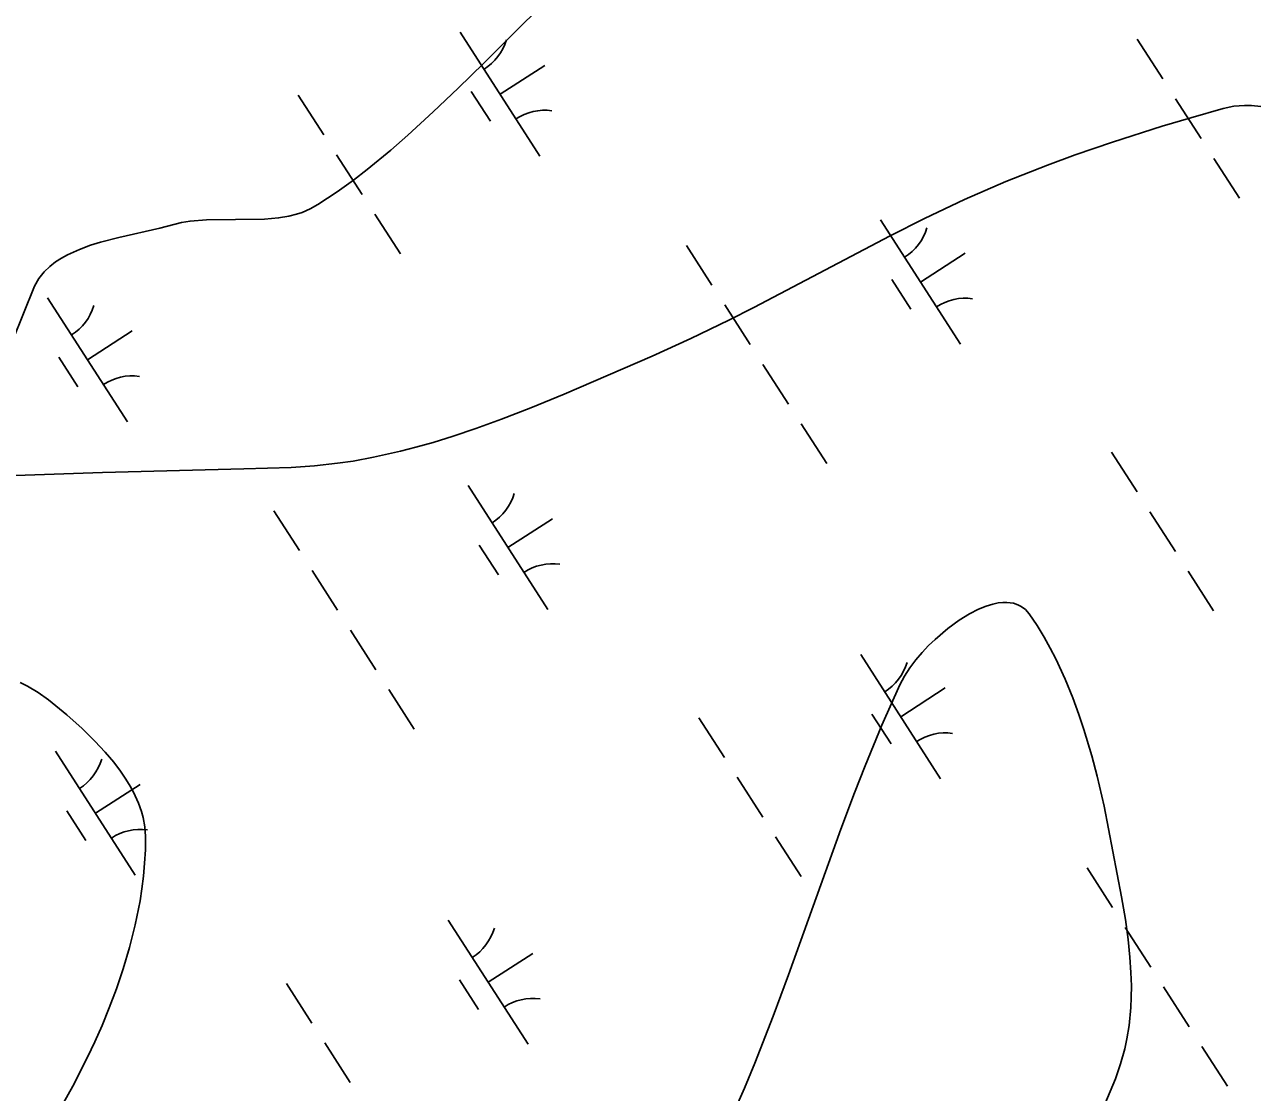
# Model space of a CAD drawing. Extents: x 3937982 to 3958556, y 219448 to 241894.
# Drawn here: x 3944787.8 to 3945205.3, y 232471.7 to 232833.6 of the extents above; entities that cross this region are included whole.
import ezdxf

# ---------------------------------------------------------------- set-up
doc = ezdxf.new("R2010")
doc.units = 0
doc.layers.add('V-SITE-VEGE', color=7, linetype='Continuous')
doc.layers.add('V-WETL-SWMP', color=7, linetype='Continuous')

msp = doc.modelspace()

# ---------------------------------------------------------------- linework, layer by layer
at = {"layer": 'V-SITE-VEGE'}
for points in [[(3945206.898, 232805.778), (3945203.681, 232806.112), (3945201.272, 232806.157), (3945197.67, 232805.868), (3945194.082, 232805.113), (3945183.068, 232801.965), (3945173.428, 232799.091), (3945156.567, 232793.74), (3945143.951, 232789.404), (3945134.514, 232785.941), (3945120.415, 232780.365), (3945113.397, 232777.389), (3945106.403, 232774.276), (3945092.802, 232767.835), (3945081.147, 232761.988), (3945034.948, 232737.707), (3945026.47, 232733.392), (3945013.598, 232727.121), (3945000.458, 232721.169), (3944970.647, 232708.283), (3944959.373, 232703.646), (3944949.452, 232699.792), (3944940.728, 232696.628), (3944933.052, 232694.052), (3944926.306, 232691.969), (3944920.377, 232690.291), (3944915.167, 232688.95), (3944905.998, 232686.902), (3944899.078, 232685.64), (3944893.862, 232684.862), (3944885.993, 232683.986), (3944878.071, 232683.48), (3944862.089, 232682.964), (3944814.139, 232681.766), (3944764.829, 232680.078), (3944791.056, 232744.916), (3944792.619, 232747.537), (3944794.386, 232749.731), (3944796.291, 232751.57), (3944798.267, 232753.118), (3944800.274, 232754.431), (3944802.279, 232755.549), (3944806.307, 232757.384), (3944810.07, 232758.752), (3944813.498, 232759.801), (3944819.685, 232761.396), (3944833.568, 232764.558), (3944840.921, 232766.454), (3944843.825, 232766.944), (3944849.375, 232767.429), (3944869.079, 232767.608), (3944873.863, 232768.031), (3944877.361, 232768.636), (3944879.921, 232769.287), (3944881.801, 232769.907), (3944884.551, 232771.077), (3944887.206, 232772.564), (3944893.708, 232776.901), (3944899.213, 232780.877), (3944903.905, 232784.479), (3944911.878, 232791.026), (3944917.7, 232796.107), (3944926.257, 232803.945), (3944934.697, 232811.965), (3944943.423, 232820.505), (3944956.334, 232833.43), (3944969.404, 232846.226)], [(3945027.856, 232464.198), (3945031.772, 232473.115), (3945035.284, 232481.531), (3945041.541, 232497.427), (3945046.755, 232511.438), (3945064.476, 232560.809), (3945069.107, 232573.142), (3945072.709, 232582.364), (3945078.39, 232596.137), (3945084.483, 232609.815), (3945086.05, 232612.754), (3945087.903, 232615.591), (3945089.937, 232618.271), (3945092.069, 232620.772), (3945094.238, 232623.072), (3945096.392, 232625.165), (3945100.681, 232628.843), (3945104.603, 232631.702), (3945108.086, 232633.846), (3945111.117, 232635.393), (3945113.727, 232636.458), (3945115.949, 232637.144), (3945117.833, 232637.537), (3945119.424, 232637.715)], [(3945119.424, 232637.715), (3945120.766, 232637.736), (3945122.979, 232637.445), (3945124.513, 232636.939), (3945125.585, 232636.388), (3945127.047, 232635.278), (3945128.323, 232633.799), (3945130.985, 232629.837), (3945133.344, 232625.974), (3945135.437, 232622.234), (3945137.299, 232618.632), (3945140.541, 232611.652), (3945143.126, 232605.338), (3945145.202, 232599.676), (3945146.886, 232594.638), (3945149.554, 232585.68), (3945151.338, 232578.88), (3945153.699, 232568.632), (3945159.616, 232537.908), (3945160.917, 232530.191), (3945161.859, 232523.429), (3945162.475, 232517.512), (3945162.821, 232512.332), (3945162.95, 232507.802), (3945162.911, 232503.839), (3945162.752, 232500.374)], [(3944786.249, 232610.612), (3944788.75, 232609.367), (3944792.387, 232607.202)], [(3944792.387, 232607.202), (3944795.873, 232604.675), (3944802.005, 232599.61), (3944807.213, 232594.961), (3944811.546, 232590.74), (3944815.1, 232586.943), (3944817.971, 232583.548), (3944820.277, 232580.525), (3944822.112, 232577.848), (3944823.564, 232575.478), (3944824.709, 232573.39), (3944826.402, 232569.697), (3944827.394, 232566.904), (3944827.969, 232564.794), (3944828.545, 232561.616), (3944828.752, 232558.421), (3944828.68, 232553.825)], [(3944828.68, 232553.825), (3944828.434, 232549.338), (3944828.041, 232544.955), (3944827.512, 232540.687), (3944826.867, 232536.521), (3944825.258, 232528.401), (3944823.332, 232520.733), (3944821.182, 232513.51), (3944818.874, 232506.719), (3944816.466, 232500.344), (3944814.004, 232494.367), (3944811.526, 232488.77), (3944809.056, 232483.534), (3944804.071, 232473.76), (3944799.355, 232465.278), (3944794.978, 232457.921), (3944790.974, 232451.55), (3944783.603, 232440.569)], [(3945162.752, 232500.374), (3945162.16, 232494.316), (3945161.429, 232489.776), (3945160.708, 232486.372), (3945159.321, 232481.277), (3945157.55, 232476.189), (3945153.966, 232467.608)]]:
    msp.add_lwpolyline(points, dxfattribs=at)
at = {"layer": 'V-WETL-SWMP'}
for p, q in [((3944935.389, 232831.028), (3944962.451, 232788.985)), ((3945164.947, 232828.592), (3945173.607, 232815.138)), ((3944948.92, 232810.007), (3944964.055, 232819.749)), ((3944939.185, 232810.876), (3944945.68, 232800.786)), ((3944880.523, 232809.631), (3944889.183, 232796.178)), ((3945177.937, 232808.411), (3945186.597, 232794.958)), ((3944893.512, 232789.451), (3944902.172, 232775.997)), ((3945190.927, 232788.231), (3945199.586, 232774.777)), ((3944906.502, 232769.27), (3944915.162, 232755.816)), ((3945077.955, 232767.338), (3945105.017, 232725.295)), ((3945012.09, 232758.743), (3945020.749, 232745.29)), ((3945091.486, 232746.317), (3945106.621, 232756.059)), ((3945081.751, 232747.186), (3945088.245, 232737.096)), ((3944795.521, 232740.999), (3944822.584, 232698.956)), ((3945025.079, 232738.563), (3945033.739, 232725.109)), ((3944809.053, 232719.977), (3944824.188, 232729.72)), ((3944799.317, 232720.847), (3944805.812, 232710.756)), ((3945038.069, 232718.382), (3945046.729, 232704.928)), ((3945051.059, 232698.201), (3945059.719, 232684.747)), ((3945156.218, 232688.643), (3945164.878, 232675.189)), ((3944938.087, 232677.309), (3944965.15, 232635.266)), ((3944872.222, 232668.714), (3944880.882, 232655.26)), ((3945169.208, 232668.462), (3945177.868, 232655.008)), ((3944951.618, 232656.287), (3944966.754, 232666.03)), ((3944941.883, 232657.156), (3944948.378, 232647.066)), ((3944885.212, 232648.533), (3944893.872, 232635.079)), ((3945182.198, 232648.281), (3945190.857, 232634.827)), ((3944898.202, 232628.352), (3944906.862, 232614.899)), ((3945071.217, 232620.01), (3945098.279, 232577.967)), ((3944911.192, 232608.172), (3944919.852, 232594.718)), ((3945084.748, 232598.989), (3945099.883, 232608.731)), ((3945016.35, 232598.613), (3945025.01, 232585.159)), ((3945075.012, 232599.858), (3945081.507, 232589.767)), ((3944798.22, 232587.279), (3944825.282, 232545.236)), ((3945029.34, 232578.432), (3945038, 232564.979)), ((3944811.751, 232566.258), (3944826.887, 232576)), ((3944802.016, 232567.127), (3944808.511, 232557.037)), ((3945042.33, 232558.252), (3945050.99, 232544.798)), ((3945147.917, 232547.725), (3945156.577, 232534.271)), ((3944931.349, 232529.981), (3944958.412, 232487.938)), ((3945160.907, 232527.544), (3945169.567, 232514.091)), ((3944944.88, 232508.959), (3944960.016, 232518.702)), ((3944935.145, 232509.828), (3944941.64, 232499.738)), ((3944876.483, 232508.584), (3944885.143, 232495.13)), ((3945173.897, 232507.364), (3945182.557, 232493.91)), ((3944889.473, 232488.403), (3944898.133, 232474.949)), ((3945186.887, 232487.183), (3945195.547, 232473.729))]:
    msp.add_line(p, q, dxfattribs=at)
for centre, start, end in [((3944934.169, 232833.361), 301.99668, 343.54034), ((3944964.069, 232786.909), 81.99668, 123.54034), ((3945076.735, 232769.671), 301.99668, 343.54034), ((3945106.635, 232723.219), 81.99668, 123.54034), ((3944794.302, 232743.332), 301.99668, 343.54034), ((3944824.202, 232696.88), 81.99668, 123.54034), ((3944936.868, 232679.642), 301.99668, 343.54034), ((3944966.768, 232633.19), 81.99668, 123.54034), ((3945069.997, 232622.343), 301.99668, 343.54034), ((3945099.897, 232575.891), 81.99668, 123.54034), ((3944797.001, 232589.612), 301.99668, 343.54034), ((3944826.901, 232543.16), 81.99668, 123.54034), ((3944930.13, 232532.314), 301.99668, 343.54034), ((3944960.03, 232485.862), 81.99668, 123.54034)]:
    msp.add_arc(centre, 17.623, start, end, dxfattribs=at)

doc.saveas('drawing.dxf')
